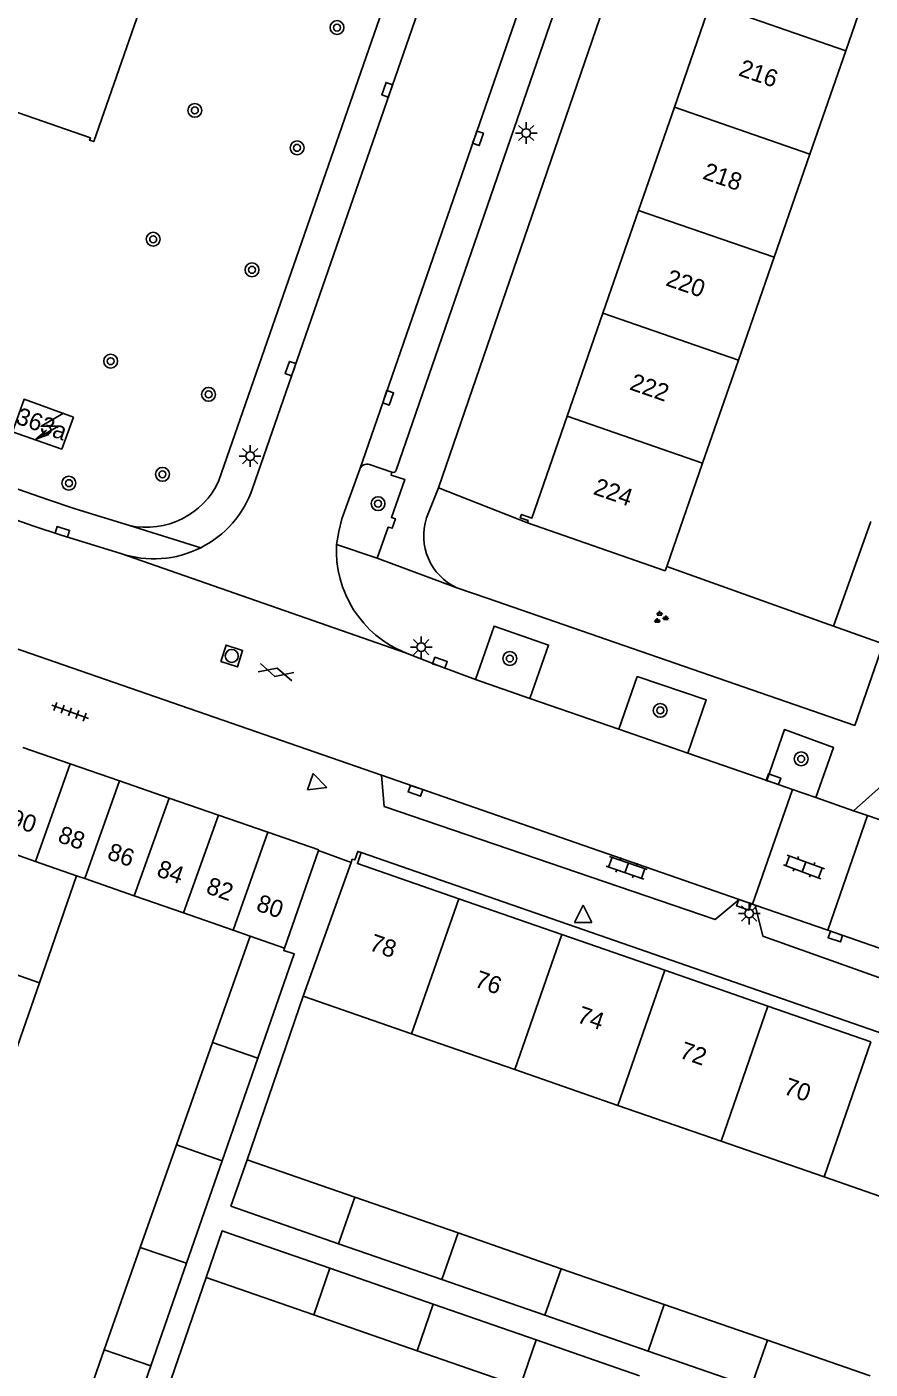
# Model space of a CAD drawing. Extents: x 132999 to 136000, y 398499 to 400501.
# Drawn here: x 133769 to 133817.6, y 399632.1 to 399709.6 of the extents above; entities that cross this region are included whole.
import ezdxf

# ---------------------------------------------------------------- set-up
doc = ezdxf.new("R2010")
doc.units = 0
for name, color, linetype in [('gg-afsc-erfafscheiding', 7, 'Continuous'), ('gg-afsc-hekwerk', 7, 'Continuous'), ('gg-afsc-muur', 7, 'Continuous'), ('gg-anno-huisnummerreeks BGT', 7, 'Continuous'), ('gg-bbg-bijgebouw', 7, 'Continuous'), ('gg-bbg-gedigitaliseerde bebouwing', 7, 'Continuous'), ('gg-bbg-gedigitaliseerde bijgebouw', 7, 'Continuous'), ('gg-bbg-hoofdgebouw', 7, 'Continuous'), ('gg-bbg-tussenscheiding', 7, 'Continuous'), ('gg-knt-verharding', 7, 'Continuous'), ('gg-knt-verharding nz', 7, 'Continuous'), ('gt-grn-groengrens', 7, 'Continuous'), ('gt-grn-weggrens', 7, 'Continuous'), ('gt-symb-boom', 7, 'Continuous'), ('gt-symb-gesloten verharding', 7, 'Continuous'), ('gt-symb-groenvak', 7, 'Continuous'), ('gt-symb-klinker verharding', 7, 'Continuous'), ('gt-symb-kolk', 7, 'Continuous'), ('gt-symb-lichtmast', 7, 'Continuous'), ('gt-symb-rioolschacht', 7, 'Continuous'), ('gt-symb-tegel verharding', 7, 'Continuous'), ('gt-symb-trafo symbool', 7, 'Continuous'), ('gt-symb-waterafsluiter', 7, 'Continuous')]:
    doc.layers.add(name, color=color, linetype=linetype)

# ---------------------------------------------------------------- blocks, each defined once
blk = doc.blocks.new('gt0-BOOM')
at = {"layer": 'gt-symb-boom'}
for radius in [0.4, 0.2]:
    blk.add_circle((0, 0), radius, dxfattribs=at)
blk = doc.blocks.new('gt0-GRVAK')
at = {"layer": 'gt-symb-groenvak'}
for p, q in [((-0.11, 0.189), (-0.228, 0.24)), ((-0.182, 0.153), (0.088, 0.153)), ((-0.091, 0.211), (-0.156, 0.322)), ((-0.047, 0.214), (-0.047, 0.393)), ((-0.004, 0.211), (0.061, 0.322)), ((0.015, 0.189), (0.133, 0.24)), ((0.262, -0.052), (0.197, 0.059)), ((0.305, -0.049), (0.305, 0.13)), ((0.349, -0.052), (0.414, 0.059)), ((-0.245, -0.228), (-0.363, -0.177)), ((-0.318, -0.264), (-0.047, -0.264)), ((-0.226, -0.206), (-0.291, -0.095)), ((-0.183, -0.203), (-0.183, -0.024)), ((-0.139, -0.206), (-0.074, -0.095)), ((-0.12, -0.228), (-0.002, -0.177)), ((0.243, -0.074), (0.125, -0.023)), ((0.17, -0.11), (0.441, -0.11)), ((0.368, -0.074), (0.486, -0.023))]:
    blk.add_line(p, q, dxfattribs=at)
blk = doc.blocks.new('gt0-KL1')
at = {"layer": 'gt-symb-klinker verharding'}
for p, q in [((-1.15, 0.3), (1.15, 0.3)), ((-1, -0.3), (-1, 0.3)), ((-0.5, 0.3), (-0.5, 0.45)), ((0, -0.3), (0, 0.3)), ((0.5, 0.3), (0.5, 0.45)), ((1, -0.3), (1, 0.3)), ((-1.15, -0.3), (1.15, -0.3)), ((-0.5, -0.45), (-0.5, -0.3)), ((0.5, -0.45), (0.5, -0.3))]:
    blk.add_line(p, q, dxfattribs=at)
blk = doc.blocks.new('gt0-KOLK')
at = {"layer": 'gt-symb-kolk'}
blk.add_lwpolyline([(0, 0), (0.375, 0), (0.375, 0.4), (-0.375, 0.4), (-0.375, 0), (0, 0)], dxfattribs=at)
blk = doc.blocks.new('gt0-WAFSL')
at = {"layer": 'gt-symb-waterafsluiter'}
for p, q in [((-0.5, -0.333), (0, 0.667)), ((0, 0.667), (0.5, -0.333)), ((0.5, -0.333), (-0.5, -0.333))]:
    blk.add_line(p, q, dxfattribs=at)
blk = doc.blocks.new('gt0-LMAST')
at = {"layer": 'gt-symb-lichtmast'}
for p, q in [((-0.182, 0.173), (-0.447, 0.438)), ((-0.005, 0.246), (-0.005, 0.621)), ((0.172, 0.173), (0.437, 0.438)), ((-0.255, -0.004), (-0.63, -0.004)), ((-0.182, -0.181), (-0.447, -0.446)), ((-0.005, -0.254), (-0.005, -0.629)), ((0.437, -0.446), (0.172, -0.181)), ((0.245, -0.004), (0.62, -0.004))]:
    blk.add_line(p, q, dxfattribs=at)
blk.add_circle((-0.005, -0.004), 0.25, dxfattribs=at)
blk = doc.blocks.new('gt0-HSP')
at = {"layer": 'gt-symb-trafo symbool'}
for points in [[(0.771, 0.746), (-0.529, -0.004), (0.471, -0.004), (-0.829, -0.754)], [(-0.217, -0.24), (-0.829, -0.754), (-0.077, -0.48)]]:
    blk.add_lwpolyline(points, dxfattribs=at)
blk = doc.blocks.new('gt0-TEG1')
at = {"layer": 'gt-symb-tegel verharding'}
for p, q in [((-1.125, 0), (1.125, 0)), ((-0.9, -0.25), (-0.9, 0.25)), ((-0.45, -0.25), (-0.45, 0.25)), ((0, -0.25), (0, 0.25)), ((0.45, -0.25), (0.45, 0.25)), ((0.9, -0.25), (0.9, 0.25))]:
    blk.add_line(p, q, dxfattribs=at)
blk = doc.blocks.new('gt0-GESVH1')
at = {"layer": 'gt-symb-gesloten verharding'}
for p, q in [((-0.992, -0.261), (0.008, 0.239)), ((0.008, -0.261), (-0.992, 0.239)), ((0.008, 0.239), (1.008, -0.261)), ((1.008, 0.239), (0.008, -0.261))]:
    blk.add_line(p, q, dxfattribs=at)
blk = doc.blocks.new('gt0-RS')
at = {"layer": 'gt-symb-rioolschacht'}
blk.add_lwpolyline([(-0.5, -0.5), (0.5, -0.5), (0.5, 0.5), (-0.5, 0.5)], close=True, dxfattribs=at)
blk.add_circle((0, 0), 0.375, dxfattribs=at)

msp = doc.modelspace()

# ---------------------------------------------------------------- linework, layer by layer
at = {"layer": 'gg-afsc-erfafscheiding'}
for p, q in [((133784.895, 399653.635), (133781.661, 399644.196)), ((133776.04, 399627.951), (133779.3, 399637.395))]:
    msp.add_line(p, q, dxfattribs=at)
at = {"layer": 'gg-afsc-hekwerk'}
msp.add_line((133787.661, 399661.358), (133785.787, 399662.052), dxfattribs=at)
at = {"layer": 'gg-afsc-muur'}
msp.add_line((133805.882, 399678.446), (133815.489, 399675.001), dxfattribs=at)
at = {"layer": 'gg-bbg-bijgebouw'}
for p, q in [((133815.489, 399675.001), (133818.364, 399673.97)), ((133771.46, 399667.044), (133768.72, 399667.99)), ((133774.312, 399666.058), (133771.46, 399667.044)), ((133777.164, 399665.073), (133774.312, 399666.058)), ((133780.016, 399664.088), (133777.164, 399665.073)), ((133782.867, 399663.103), (133780.016, 399664.088)), ((133785.8, 399662.09), (133782.867, 399663.103)), ((133783.828, 399656.413), (133785.787, 399662.052)), ((133785.787, 399662.052), (133785.8, 399662.09)), ((133780.229, 399644.135), (133782.29, 399650.051)), ((133778.168, 399638.218), (133780.229, 399644.135)), ((133776.106, 399632.299), (133778.168, 399638.218)), ((133774.044, 399626.379), (133776.106, 399632.299))]:
    msp.add_line(p, q, dxfattribs=at)
msp.add_lwpolyline([(133782.29, 399650.051), (133784.386, 399656.069), (133783.782, 399656.28), (133783.828, 399656.413)], dxfattribs=at)
at = {"layer": 'gg-bbg-gedigitaliseerde bebouwing'}
for p, q in [((133816.21, 399708.209), (133818.317, 399714.282)), ((133814.141, 399702.247), (133816.21, 399708.209)), ((133812.073, 399696.287), (133814.141, 399702.247)), ((133810.01, 399690.344), (133812.073, 399696.287)), ((133807.949, 399684.402), (133810.01, 399690.344)), ((133805.882, 399678.446), (133807.949, 399684.402)), ((133771.817, 399660.589), (133769.68, 399654.412)), ((133769.68, 399654.412), (133767.624, 399648.471)), ((133791.159, 399651.46), (133784.895, 399653.635)), ((133797.111, 399649.393), (133791.159, 399651.46)), ((133803.059, 399647.328), (133797.111, 399649.393)), ((133809.009, 399645.262), (133803.059, 399647.328)), ((133814.951, 399643.199), (133809.009, 399645.262)), ((133820.881, 399641.14), (133814.951, 399643.199))]:
    msp.add_line(p, q, dxfattribs=at)
at = {"layer": 'gg-bbg-gedigitaliseerde bijgebouw'}
for p, q in [((133815.489, 399675.001), (133817.655, 399681.04)), ((133771.817, 399660.589), (133772.305, 399660.419)), ((133772.305, 399660.419), (133775.154, 399659.429)), ((133775.154, 399659.429), (133778.004, 399658.438)), ((133778.004, 399658.438), (133780.853, 399657.448)), ((133779.671, 399650.957), (133781.837, 399657.106)), ((133780.853, 399657.448), (133781.837, 399657.106)), ((133777.588, 399645.044), (133779.671, 399650.957)), ((133775.505, 399639.129), (133777.588, 399645.044)), ((133781.661, 399644.196), (133780.727, 399641.504)), ((133781.661, 399644.196), (133787.876, 399642.038)), ((133787.876, 399642.038), (133793.834, 399639.969)), ((133786.939, 399639.347), (133780.727, 399641.504)), ((133780.7, 399639.925), (133786.446, 399637.93)), ((133793.834, 399639.969), (133799.782, 399637.904)), ((133773.421, 399633.213), (133775.505, 399639.129)), ((133792.898, 399637.278), (133786.939, 399639.347)), ((133779.752, 399637.238), (133779.3, 399637.395)), ((133786.446, 399637.93), (133792.405, 399635.861)), ((133799.782, 399637.904), (133805.737, 399635.836)), ((133785.51, 399635.239), (133779.752, 399637.238)), ((133798.846, 399635.213), (133792.898, 399637.278)), ((133792.405, 399635.861), (133798.353, 399633.796)), ((133805.737, 399635.836), (133811.684, 399633.771)), ((133791.469, 399633.17), (133785.51, 399635.239)), ((133804.803, 399633.144), (133798.846, 399635.213)), ((133798.353, 399633.796), (133804.31, 399631.727)), ((133811.684, 399633.771), (133817.606, 399631.715)), ((133771.337, 399627.297), (133773.421, 399633.213)), ((133797.416, 399631.105), (133791.469, 399633.17)), ((133810.751, 399631.079), (133804.803, 399633.144))]:
    msp.add_line(p, q, dxfattribs=at)
msp.add_lwpolyline([(133779.3, 399637.395), (133780.235, 399640.087), (133780.7, 399639.925)], dxfattribs=at)
at = {"layer": 'gg-bbg-hoofdgebouw'}
for p, q in [((133806.322, 399704.955), (133808.389, 399710.918)), ((133804.256, 399698.994), (133806.322, 399704.955)), ((133802.197, 399693.051), (133804.256, 399698.994)), ((133800.137, 399687.107), (133802.197, 399693.051)), ((133805.79, 399678.18), (133797.84, 399680.96)), ((133805.79, 399678.18), (133805.882, 399678.446)), ((133787.661, 399661.358), (133784.895, 399653.635)), ((133787.73, 399661.55), (133787.661, 399661.358)), ((133799.825, 399657.195), (133793.877, 399659.26)), ((133805.772, 399655.131), (133799.825, 399657.195)), ((133811.718, 399653.066), (133805.772, 399655.131)), ((133817.656, 399651.005), (133811.718, 399653.066))]:
    msp.add_line(p, q, dxfattribs=at)
for points in [[(133701.903, 399727.766), (133772.63, 399703.18), (133772.58, 399703.04), (133772.82, 399702.96), (133777.06, 399715.13)], [(133771.644, 399687.061), (133768.799, 399688.095), (133768.136, 399686.213), (133770.975, 399685.213), (133771.644, 399687.061)], [(133797.84, 399680.96), (133797.88, 399681.09), (133797.43, 399681.25), (133797.5, 399681.44), (133798.1, 399681.23), (133800.137, 399687.107)], [(133788.24, 399661.92), (133788.05, 399661.99), (133787.88, 399661.5), (133787.73, 399661.55)], [(133793.877, 399659.26), (133788.03, 399661.29), (133788.24, 399661.92)]]:
    msp.add_lwpolyline(points, dxfattribs=at)
at = {"layer": 'gg-bbg-tussenscheiding'}
for p, q in [((133808.389, 399710.918), (133816.21, 399708.209)), ((133806.322, 399704.955), (133814.141, 399702.247)), ((133804.256, 399698.994), (133812.073, 399696.287)), ((133802.197, 399693.051), (133810.01, 399690.344)), ((133800.137, 399687.107), (133807.949, 399684.402)), ((133771.46, 399667.044), (133769.45, 399661.412)), ((133774.312, 399666.058), (133772.305, 399660.419)), ((133777.164, 399665.073), (133775.154, 399659.429)), ((133780.016, 399664.088), (133778.004, 399658.438)), ((133782.867, 399663.103), (133780.853, 399657.448)), ((133766.78, 399662.34), (133769.45, 399661.412)), ((133769.45, 399661.412), (133771.817, 399660.589)), ((133791.159, 399651.46), (133793.877, 399659.26)), ((133761.934, 399657.09), (133769.68, 399654.412)), ((133781.837, 399657.106), (133783.828, 399656.413)), ((133799.825, 399657.195), (133797.111, 399649.393)), ((133805.772, 399655.131), (133803.059, 399647.328)), ((133811.718, 399653.066), (133809.009, 399645.262)), ((133779.671, 399650.957), (133782.29, 399650.051)), ((133814.951, 399643.199), (133817.656, 399651.005)), ((133780.229, 399644.135), (133777.588, 399645.044)), ((133786.939, 399639.347), (133787.876, 399642.038)), ((133793.834, 399639.969), (133792.898, 399637.278)), ((133778.168, 399638.218), (133775.505, 399639.129)), ((133786.446, 399637.93), (133785.51, 399635.239)), ((133798.846, 399635.213), (133799.782, 399637.904)), ((133792.405, 399635.861), (133791.469, 399633.17)), ((133804.803, 399633.144), (133805.737, 399635.836)), ((133798.353, 399633.796), (133797.416, 399631.105)), ((133810.751, 399631.079), (133811.684, 399633.771)), ((133776.106, 399632.299), (133773.421, 399633.213))]:
    msp.add_line(p, q, dxfattribs=at)
at = {"layer": 'gg-knt-verharding'}
for p, q in [((133790.263, 399683.99), (133802.529, 399719.559)), ((133792.7, 399682.978), (133805.104, 399719.063)), ((133781.983, 399682.944), (133793.954, 399717.485)), ((133780.041, 399683.392), (133789.618, 399710.953)), ((133770.159, 399682.295), (133709.481, 399703.452)), ((133760.116, 399683.975), (133769.356, 399680.771)), ((133788.735, 399684.316), (133790.019, 399683.875)), ((133792.024, 399681.238), (133792.7, 399682.978)), ((133790.796, 399673.449), (133774.373, 399679.185)), ((133786.824, 399679.704), (133789.171, 399678.922)), ((133789.419, 399666.382), (133757.808, 399677.36)), ((133795.509, 399676.613), (133793.761, 399677.208)), ((133816.724, 399669.263), (133795.509, 399676.613)), ((133816.724, 399669.263), (133818.364, 399673.97)), ((133797.986, 399670.825), (133794.845, 399671.916)), ((133803.118, 399669.042), (133797.986, 399670.825)), ((133807.085, 399667.664), (133803.118, 399669.042)), ((133811.643, 399666.08), (133807.085, 399667.664)), ((133789.419, 399666.382), (133810.047, 399659.218)), ((133813.124, 399665.566), (133811.643, 399666.08)), ((133813.124, 399665.566), (133810.825, 399658.948)), ((133814.482, 399665.094), (133813.124, 399665.566)), ((133816.651, 399664.341), (133814.482, 399665.094)), ((133817.469, 399664.056), (133815.17, 399657.438)), ((133817.469, 399664.056), (133816.651, 399664.341)), ((133832.381, 399658.877), (133817.469, 399664.056)), ((133847.51, 399641.34), (133788.24, 399661.92)), ((133810.047, 399659.218), (133810.825, 399658.948)), ((133810.825, 399658.948), (133810.974, 399658.896)), ((133810.974, 399658.896), (133815.17, 399657.438)), ((133815.17, 399657.438), (133842.874, 399647.818))]:
    msp.add_line(p, q, dxfattribs=at)
for points in [[(133786.824, 399679.704), (133786.96, 399680.458), (133787.138, 399681.191), (133788.161, 399684.061)], [(133789.171, 399678.922), (133789.808, 399680.709), (133790.029, 399680.643), (133790.225, 399681.195), (133789.994, 399681.268), (133790.766, 399683.467), (133789.969, 399683.709), (133790.019, 399683.875)], [(133770.159, 399682.295), (133771.75, 399681.773), (133774.875, 399680.802)], [(133769.356, 399680.771), (133770.947, 399680.249), (133774.373, 399679.185)], [(133794.845, 399671.916), (133795.915, 399674.995), (133799.056, 399673.905), (133797.986, 399670.825)], [(133794.845, 399671.916), (133792.724, 399672.694), (133790.796, 399673.449)], [(133803.118, 399669.042), (133804.174, 399672.083), (133808.152, 399670.734), (133807.085, 399667.664)], [(133811.643, 399666.08), (133812.664, 399669.019), (133815.491, 399667.998), (133814.482, 399665.094)], [(133789.419, 399666.382), (133789.573, 399664.583), (133808.68, 399658.063), (133810.047, 399659.218)], [(133832.381, 399658.877), (133832.376, 399660.962), (133818.425, 399665.901), (133816.651, 399664.341)], [(133842.874, 399647.818), (133841.385, 399646.42), (133811.43, 399657.105), (133810.974, 399658.896)]]:
    msp.add_lwpolyline(points, dxfattribs=at)
for centre, radius, start, end in [((133788.578, 399683.896), 0.448, 69.44939, 158.45707), ((133790.083, 399684.056), 0.192, 250.50934, 339.96074), ((133775.851, 399685.303), 4.605, 257.76839, 335.48587), ((133776.277, 399684.912), 6.036, 296.75512, 340.97267), ((133795.163, 399680.202), 3.306, 161.73028, 244.90348), ((133776.278, 399684.919), 6.042, 251.62435, 296.71781), ((133793.215, 399679.374), 6.399, 177.04071, 247.79137)]:
    msp.add_arc(centre, radius, start, end, dxfattribs=at)
at = {"layer": 'gg-knt-verharding nz'}
msp.add_line((133788.161, 399684.061), (133800.873, 399720.746), dxfattribs=at)
at = {"layer": 'gt-grn-groengrens'}
msp.add_line((133792.7, 399682.978), (133797.84, 399680.96), dxfattribs=at)
at = {"layer": 'gt-grn-weggrens'}
for p, q in [((133774.875, 399680.802), (133778.994, 399679.522)), ((133793.761, 399677.208), (133789.171, 399678.922))]:
    msp.add_line(p, q, dxfattribs=at)

# ---------------------------------------------------------------- block references
at = {"layer": 'gt-symb-boom'}
for p in [(133786.853, 399709.544), (133778.65, 399704.764), (133784.549, 399702.604), (133776.247, 399697.327), (133781.948, 399695.561), (133773.794, 399690.287), (133779.443, 399688.372), (133776.783, 399683.758), (133771.384, 399683.246), (133789.222, 399682.065), (133796.824, 399673.124), (133805.503, 399670.13), (133813.633, 399667.332)]:
    msp.add_blockref('gt0-BOOM', p, dxfattribs=at)
at = {"layer": 'gt-symb-gesloten verharding', "rotation": 164.99108632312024}
msp.add_blockref('gt0-GESVH1', (133783.345, 399672.319), dxfattribs=at)
at = {"layer": 'gt-symb-groenvak'}
msp.add_blockref('gt0-GRVAK', (133805.514, 399675.483), dxfattribs=at)
at = {"layer": 'gt-symb-klinker verharding'}
for p, rotation in [((133803.567, 399661.046), 160.91275549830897), ((133813.795, 399661.098), -20.428617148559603)]:
    msp.add_blockref('gt0-KL1', p, dxfattribs=dict(at, rotation=rotation))
at = {"layer": 'gt-symb-kolk'}
for p, rotation in [((133789.935, 399705.891), 70.86837945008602), ((133794.8, 399703.22), -109.09847829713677), ((133784.358, 399689.792), 70.89389618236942), ((133789.613, 399688.24), -109.15713700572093), ((133770.947, 399680.249), -17.255811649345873), ((133792.724, 399672.694), -19.047441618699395), ((133811.972, 399665.968), -18.960251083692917), ((133791.443, 399665.68), 160.8586262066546), ((133810.392, 399659.098), 160.85862620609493), ((133815.67, 399657.265), 160.85862620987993)]:
    msp.add_blockref('gt0-KOLK', p, dxfattribs=dict(at, rotation=rotation))
at = {"layer": 'gt-symb-lichtmast'}
for p in [(133797.776, 399703.463), (133781.847, 399684.817), (133791.72, 399673.781), (133810.641, 399658.408)]:
    msp.add_blockref('gt0-LMAST', p, dxfattribs=at)
at = {"layer": 'gt-symb-rioolschacht', "rotation": -17.764323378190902}
msp.add_blockref('gt0-RS', (133780.78, 399673.272), dxfattribs=at)
at = {"layer": 'gt-symb-tegel verharding', "rotation": 160.00710602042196}
msp.add_blockref('gt0-TEG1', (133771.449, 399670.046), dxfattribs=at)
at = {"layer": 'gt-symb-trafo symbool'}
msp.add_blockref('gt0-HSP', (133770.304, 399686.54), dxfattribs=at)
at = {"layer": 'gt-symb-waterafsluiter', "rotation": -109.03307980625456}
msp.add_blockref('gt0-WAFSL', (133785.632, 399665.902), dxfattribs=at)
at = {"layer": 'gt-symb-waterafsluiter'}
msp.add_blockref('gt0-WAFSL', (133801.047, 399658.227), dxfattribs=at)

# ---------------------------------------------------------------- texts
at = {"layer": 'gg-anno-huisnummerreeks BGT'}
for s, rotation, p in [('216', 340.9, (133809.96, 399706.796)), ('218', 340.9, (133807.894, 399700.834)), ('220', 340.9, (133805.76, 399694.676)), ('222', 340.9, (133803.678, 399688.667)), ('363a', 340.1, (133768.255, 399686.711)), ('224', 340.9, (133801.584, 399682.626)), ('90', 341, (133767.887, 399663.516)), ('88', 340.9, (133770.682, 399662.552)), ('86', 340.9, (133773.535, 399661.566)), ('84', 340.9, (133776.387, 399660.581)), ('82', 340.9, (133779.238, 399659.596)), ('80', 340.9, (133782.131, 399658.597)), ('78', 340.9, (133788.654, 399656.309)), ('76', 340.9, (133794.727, 399654.201)), ('74', 340.9, (133800.64, 399652.148)), ('72', 340.9, (133806.555, 399650.095)), ('70', 340.9, (133812.563, 399648.009))]:
    msp.add_text(s, height=1, rotation=rotation, dxfattribs=at).set_placement(p)

doc.saveas('drawing.dxf')
